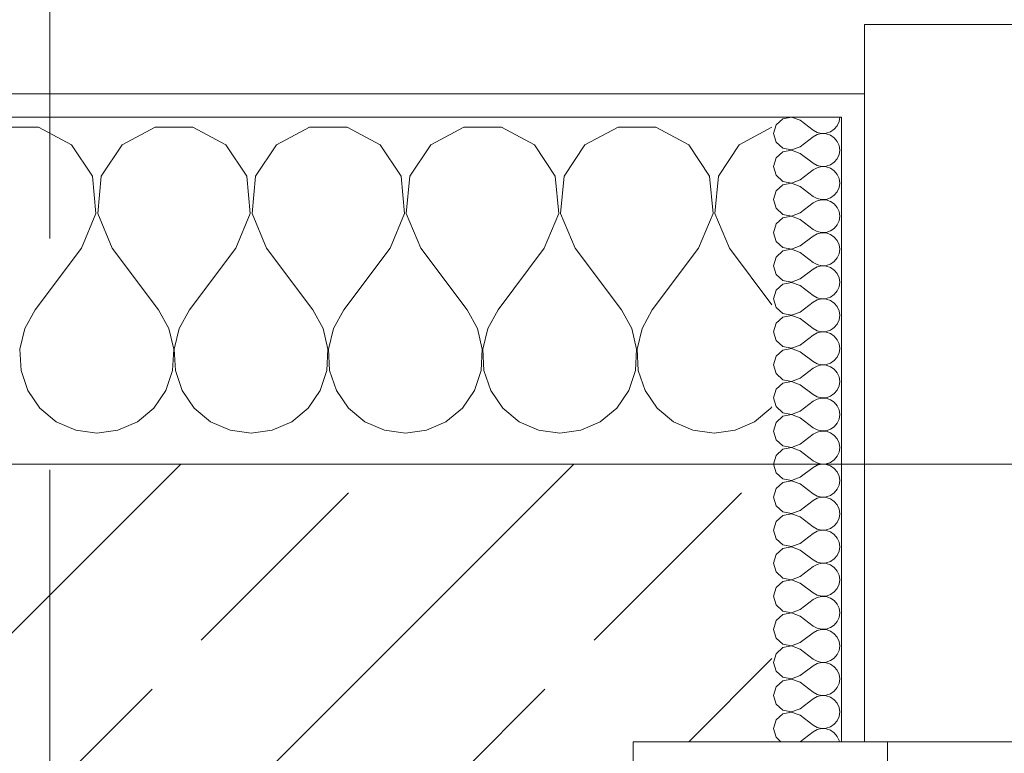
# Model space of a CAD drawing. Header units: metres. Extents: x -4 to 99, y -11 to 17.
# Tile 579 of 656: x 51.3 to 51.725, y 13.57 to 13.887. Entities that reach past the tile are written whole.
import ezdxf

# ---------------------------------------------------------------- set-up
doc = ezdxf.new("R2010")
doc.units = ezdxf.units.M
doc.header["$MEASUREMENT"] = 0
doc.linetypes.add('Schnittlinie', pattern=[0.3, 0.15, -0.075, 0, -0.075])
doc.linetypes.add('Strichlinie eng', pattern=[0.115, 0.075, -0.04])
for name, color, linetype in [('152 - Bemaßung_ Beschriftung.Ausbau', 7, 'Continuous'), ('203 - Marker.Schnitt - Ausbaudetail SA', 7, 'Continuous'), ('603 - Struktur.Bodenplatte_ Decke Roh', 7, 'Continuous'), ('604 - Struktur.Wand Aussen', 7, 'Continuous')]:
    doc.layers.add(name, color=color, linetype=linetype)
doc.styles.add('ERSTELLTER_STIL_2', font='txt')
doc.dimstyles.new('ERSTELLTER_STIL__2', dxfattribs={"dimtxt": 0.1, "dimasz": 0.0532, "dimexe": 0.18, "dimexo": 0.0625, "dimgap": 0, "dimtad": 1, "dimtih": 1, "dimtoh": 1, "dimzin": 0, "dimdsep": 46, "dimtxsty": 'ERSTELLTER_STIL_2', "dimblk": 'ARROWHEAD_2', "dimblk1": 'ARROWHEAD_2', "dimblk2": 'ARROWHEAD_2', "dimcen": 0.09, "dimse1": 1, "dimse2": 1, "dimclrd": 7, "dimclre": 7, "dimclrt": 7, "dimazin": 0, "dimtfac": 1, "dimtdec": 4, "dimtmove": 0, "dimatfit": 3, "dimfxl": 1, "dimtolj": 1, "dimtzin": 0, "dimarcsym": 0})
doc.dimstyles.new('ERSTELLTER_STIL__6', dxfattribs={"dimtxt": 0.18, "dimasz": 0.03648, "dimexe": 0.18, "dimexo": 0.0625, "dimgap": 0, "dimtad": 0, "dimtih": 1, "dimtoh": 1, "dimdec": 4, "dimzin": 0, "dimdsep": 46, "dimcen": 0.09, "dimadec": 0, "dimazin": 0, "dimtfac": 1, "dimtdec": 4, "dimtmove": 0, "dimatfit": 3, "dimldrblk": 'ARROWHEAD_11', "dimfxl": 1, "dimtolj": 1, "dimtzin": 0, "dimarcsym": 0})
pattern_1 = [(0, (0, 0), (0, 0.08660254), [0, -0.05]), (0, (0.025, 0.0433), (0, 0.08660254), [0, -0.05])]

# ---------------------------------------------------------------- blocks, each defined once
blk = doc.blocks.new('*X42')
at = {"layer": '604 - Struktur.Wand Aussen', "color": 7, "linetype": 'Continuous', "lineweight": 5}
for p, q in [((51.30812, 13.84066), (51.29188, 13.84066)), ((51.32243, 13.83299), (51.30812, 13.84066)), ((51.35855, 13.84066), (51.34424, 13.83299)), ((51.37479, 13.84066), (51.35855, 13.84066)), ((51.3891, 13.83299), (51.37479, 13.84066)), ((51.42521, 13.84066), (51.4109, 13.83299)), ((51.44145, 13.84066), (51.42521, 13.84066)), ((51.45576, 13.83299), (51.44145, 13.84066)), ((51.49188, 13.84066), (51.47757, 13.83299)), ((51.50812, 13.84066), (51.49188, 13.84066)), ((51.52243, 13.83299), (51.50812, 13.84066)), ((51.55855, 13.84066), (51.54424, 13.83299)), ((51.57479, 13.84066), (51.55855, 13.84066)), ((51.5891, 13.83299), (51.57479, 13.84066)), ((51.625, 13.84055), (51.6109, 13.83299)), ((51.33142, 13.81947), (51.32243, 13.83299)), ((51.34424, 13.83299), (51.33525, 13.81947)), ((51.39808, 13.81947), (51.3891, 13.83299)), ((51.4109, 13.83299), (51.40192, 13.81947)), ((51.46475, 13.81947), (51.45576, 13.83299)), ((51.47757, 13.83299), (51.46858, 13.81947)), ((51.53142, 13.81947), (51.52243, 13.83299)), ((51.54424, 13.83299), (51.53525, 13.81947)), ((51.59808, 13.81947), (51.5891, 13.83299)), ((51.6109, 13.83299), (51.60192, 13.81947)), ((51.33295, 13.8033), (51.33142, 13.81947)), ((51.33525, 13.81947), (51.33371, 13.8033)), ((51.39962, 13.8033), (51.39808, 13.81947)), ((51.40192, 13.81947), (51.40038, 13.8033)), ((51.46629, 13.8033), (51.46475, 13.81947)), ((51.46858, 13.81947), (51.46705, 13.8033)), ((51.53295, 13.8033), (51.53142, 13.81947)), ((51.53525, 13.81947), (51.53371, 13.8033)), ((51.59962, 13.8033), (51.59808, 13.81947)), ((51.60192, 13.81947), (51.60038, 13.8033)), ((51.32667, 13.78833), (51.33295, 13.8033)), ((51.33371, 13.8033), (51.34, 13.78833)), ((51.39333, 13.78833), (51.39962, 13.8033)), ((51.40038, 13.8033), (51.40667, 13.78833)), ((51.46, 13.78833), (51.46629, 13.8033)), ((51.46705, 13.8033), (51.47333, 13.78833)), ((51.52667, 13.78833), (51.53295, 13.8033)), ((51.53371, 13.8033), (51.54, 13.78833)), ((51.59333, 13.78833), (51.59962, 13.8033)), ((51.60038, 13.8033), (51.60667, 13.78833)), ((51.32667, 13.78833), (51.30667, 13.76167)), ((51.34, 13.78833), (51.36, 13.76167)), ((51.39333, 13.78833), (51.37333, 13.76167)), ((51.40667, 13.78833), (51.42667, 13.76167)), ((51.46, 13.78833), (51.44, 13.76167)), ((51.47333, 13.78833), (51.49333, 13.76167)), ((51.52667, 13.78833), (51.50667, 13.76167)), ((51.54, 13.78833), (51.56, 13.76167)), ((51.59333, 13.78833), (51.57333, 13.76167)), ((51.60667, 13.78833), (51.625, 13.76389)), ((51.30667, 13.76167), (51.30222, 13.75362)), ((51.36445, 13.75362), (51.36, 13.76167)), ((51.37333, 13.76167), (51.36888, 13.75362)), ((51.43112, 13.75362), (51.42667, 13.76167)), ((51.44, 13.76167), (51.43555, 13.75362)), ((51.49778, 13.75362), (51.49333, 13.76167)), ((51.50667, 13.76167), (51.50222, 13.75362)), ((51.56445, 13.75362), (51.56, 13.76167)), ((51.57333, 13.76167), (51.56888, 13.75362)), ((51.30222, 13.75362), (51.30013, 13.74466)), ((51.36653, 13.74466), (51.36445, 13.75362)), ((51.36888, 13.75362), (51.3668, 13.74466)), ((51.4332, 13.74466), (51.43112, 13.75362)), ((51.43555, 13.75362), (51.43347, 13.74466)), ((51.49987, 13.74466), (51.49778, 13.75362)), ((51.50222, 13.75362), (51.50013, 13.74466)), ((51.56653, 13.74466), (51.56445, 13.75362)), ((51.56888, 13.75362), (51.5668, 13.74466)), ((51.30013, 13.74466), (51.30058, 13.73547)), ((51.36609, 13.73547), (51.36653, 13.74466)), ((51.3668, 13.74466), (51.36725, 13.73547)), ((51.43275, 13.73547), (51.4332, 13.74466)), ((51.43347, 13.74466), (51.43391, 13.73547)), ((51.49942, 13.73547), (51.49987, 13.74466)), ((51.50013, 13.74466), (51.50058, 13.73547)), ((51.56609, 13.73547), (51.56653, 13.74466)), ((51.5668, 13.74466), (51.56725, 13.73547)), ((51.30058, 13.73547), (51.30352, 13.72676)), ((51.36315, 13.72676), (51.36609, 13.73547)), ((51.36725, 13.73547), (51.37019, 13.72676)), ((51.42981, 13.72676), (51.43275, 13.73547)), ((51.43391, 13.73547), (51.43685, 13.72676)), ((51.49648, 13.72676), (51.49942, 13.73547)), ((51.50058, 13.73547), (51.50352, 13.72676)), ((51.56315, 13.72676), (51.56609, 13.73547)), ((51.56725, 13.73547), (51.57019, 13.72676)), ((51.30352, 13.72676), (51.30873, 13.71918)), ((51.35794, 13.71918), (51.36315, 13.72676)), ((51.37019, 13.72676), (51.37539, 13.71918)), ((51.42461, 13.71918), (51.42981, 13.72676)), ((51.43685, 13.72676), (51.44206, 13.71918)), ((51.49127, 13.71918), (51.49648, 13.72676)), ((51.50352, 13.72676), (51.50873, 13.71918)), ((51.55794, 13.71918), (51.56315, 13.72676)), ((51.57019, 13.72676), (51.57539, 13.71918)), ((51.62461, 13.71918), (51.625, 13.71975)), ((51.30873, 13.71918), (51.31581, 13.71331)), ((51.35086, 13.71331), (51.35794, 13.71918)), ((51.37539, 13.71918), (51.38248, 13.71331)), ((51.41752, 13.71331), (51.42461, 13.71918)), ((51.44206, 13.71918), (51.44914, 13.71331)), ((51.48419, 13.71331), (51.49127, 13.71918)), ((51.50873, 13.71918), (51.51581, 13.71331)), ((51.55086, 13.71331), (51.55794, 13.71918)), ((51.57539, 13.71918), (51.58248, 13.71331)), ((51.61752, 13.71331), (51.62461, 13.71918)), ((51.31581, 13.71331), (51.32422, 13.7096)), ((51.34244, 13.7096), (51.35086, 13.71331)), ((51.38248, 13.71331), (51.39089, 13.7096)), ((51.40911, 13.7096), (51.41752, 13.71331)), ((51.44914, 13.71331), (51.45756, 13.7096)), ((51.47578, 13.7096), (51.48419, 13.71331)), ((51.51581, 13.71331), (51.52422, 13.7096)), ((51.54244, 13.7096), (51.55086, 13.71331)), ((51.58248, 13.71331), (51.59089, 13.7096)), ((51.60911, 13.7096), (51.61752, 13.71331)), ((51.32422, 13.7096), (51.33333, 13.70833)), ((51.33333, 13.70833), (51.34244, 13.7096)), ((51.39089, 13.7096), (51.4, 13.70833)), ((51.4, 13.70833), (51.40911, 13.7096)), ((51.45756, 13.7096), (51.46667, 13.70833)), ((51.46667, 13.70833), (51.47578, 13.7096)), ((51.52422, 13.7096), (51.53333, 13.70833)), ((51.53333, 13.70833), (51.54244, 13.7096)), ((51.59089, 13.7096), (51.6, 13.70833)), ((51.6, 13.70833), (51.60911, 13.7096))]:
    blk.add_line(p, q, dxfattribs=at)
blk = doc.blocks.new('*X72')
at = {"layer": '604 - Struktur.Wand Aussen', "color": 7, "linetype": 'Continuous', "lineweight": 5}
for p, q in [((51.62966, 13.84425), (51.62678, 13.84161)), ((51.6335, 13.84497), (51.62966, 13.84425)), ((51.63714, 13.84357), (51.6335, 13.84497)), ((51.63714, 13.84357), (51.64286, 13.83929)), ((51.65322, 13.84124), (51.65401, 13.84305)), ((51.65401, 13.84305), (51.65429, 13.845)), ((51.62678, 13.84161), (51.62571, 13.83786)), ((51.64286, 13.83929), (51.64458, 13.83833)), ((51.65034, 13.83861), (51.65196, 13.83973)), ((51.65196, 13.83973), (51.65322, 13.84124)), ((51.62571, 13.83786), (51.62678, 13.8341)), ((51.63714, 13.83214), (51.64286, 13.83643)), ((51.64458, 13.83738), (51.64286, 13.83643)), ((51.64458, 13.83833), (51.6465, 13.83789)), ((51.6465, 13.83783), (51.64458, 13.83738)), ((51.6465, 13.83789), (51.64847, 13.83798)), ((51.64847, 13.83773), (51.6465, 13.83783)), ((51.64847, 13.83798), (51.65034, 13.83861)), ((51.65034, 13.8371), (51.64847, 13.83773)), ((51.65196, 13.83599), (51.65034, 13.8371)), ((51.65322, 13.83447), (51.65196, 13.83599)), ((51.65401, 13.83267), (51.65322, 13.83447)), ((51.62678, 13.8341), (51.62966, 13.83147)), ((51.62966, 13.83147), (51.6335, 13.83074)), ((51.6335, 13.83069), (51.62966, 13.82996)), ((51.6335, 13.83074), (51.63714, 13.83214)), ((51.63714, 13.82929), (51.6335, 13.83069)), ((51.65429, 13.83071), (51.65401, 13.83267)), ((51.65401, 13.82876), (51.65429, 13.83071)), ((51.62678, 13.82733), (51.62571, 13.82357)), ((51.62966, 13.82996), (51.62678, 13.82733)), ((51.63714, 13.82929), (51.64286, 13.825)), ((51.65196, 13.82544), (51.65322, 13.82696)), ((51.65322, 13.82696), (51.65401, 13.82876)), ((51.62571, 13.82357), (51.62678, 13.81982)), ((51.63714, 13.81786), (51.64286, 13.82214)), ((51.64286, 13.825), (51.64458, 13.82405)), ((51.64458, 13.8231), (51.64286, 13.82214)), ((51.64458, 13.82405), (51.6465, 13.8236)), ((51.6465, 13.82354), (51.64458, 13.8231)), ((51.6465, 13.8236), (51.64847, 13.8237)), ((51.64847, 13.82345), (51.6465, 13.82354)), ((51.64847, 13.8237), (51.65034, 13.82433)), ((51.65034, 13.82282), (51.64847, 13.82345)), ((51.65034, 13.82433), (51.65196, 13.82544)), ((51.65196, 13.8217), (51.65034, 13.82282)), ((51.65322, 13.82018), (51.65196, 13.8217)), ((51.62678, 13.81982), (51.62966, 13.81718)), ((51.6335, 13.81646), (51.63714, 13.81786)), ((51.65401, 13.81838), (51.65322, 13.82018)), ((51.65429, 13.81643), (51.65401, 13.81838)), ((51.62966, 13.81567), (51.62678, 13.81304)), ((51.62966, 13.81718), (51.6335, 13.81646)), ((51.6335, 13.8164), (51.62966, 13.81567)), ((51.63714, 13.815), (51.6335, 13.8164)), ((51.63714, 13.815), (51.64286, 13.81071)), ((51.65322, 13.81267), (51.65401, 13.81448)), ((51.65401, 13.81448), (51.65429, 13.81643)), ((51.62678, 13.81304), (51.62571, 13.80929)), ((51.62571, 13.80929), (51.62678, 13.80553)), ((51.64286, 13.81071), (51.64458, 13.80976)), ((51.64458, 13.80976), (51.6465, 13.80931)), ((51.6465, 13.80926), (51.64458, 13.80881)), ((51.6465, 13.80931), (51.64847, 13.80941)), ((51.64847, 13.80916), (51.6465, 13.80926)), ((51.64847, 13.80941), (51.65034, 13.81004)), ((51.65034, 13.80853), (51.64847, 13.80916)), ((51.65034, 13.81004), (51.65196, 13.81116)), ((51.65196, 13.81116), (51.65322, 13.81267)), ((51.62678, 13.80553), (51.62966, 13.8029)), ((51.63714, 13.80357), (51.64286, 13.80786)), ((51.64458, 13.80881), (51.64286, 13.80786)), ((51.65196, 13.80742), (51.65034, 13.80853)), ((51.65322, 13.8059), (51.65196, 13.80742)), ((51.65401, 13.80409), (51.65322, 13.8059)), ((51.62966, 13.80139), (51.62678, 13.79876)), ((51.62966, 13.8029), (51.6335, 13.80217)), ((51.6335, 13.80211), (51.62966, 13.80139)), ((51.6335, 13.80217), (51.63714, 13.80357)), ((51.63714, 13.80071), (51.6335, 13.80211)), ((51.63714, 13.80071), (51.64286, 13.79643)), ((51.65429, 13.80214), (51.65401, 13.80409)), ((51.65401, 13.80019), (51.65429, 13.80214)), ((51.62678, 13.79876), (51.62571, 13.795)), ((51.64286, 13.79643), (51.64458, 13.79547)), ((51.65034, 13.79575), (51.65196, 13.79687)), ((51.65196, 13.79687), (51.65322, 13.79839)), ((51.65322, 13.79839), (51.65401, 13.80019)), ((51.62571, 13.795), (51.62678, 13.79124)), ((51.63714, 13.78929), (51.64286, 13.79357)), ((51.64458, 13.79453), (51.64286, 13.79357)), ((51.64458, 13.79547), (51.6465, 13.79503)), ((51.6465, 13.79497), (51.64458, 13.79453)), ((51.6465, 13.79503), (51.64847, 13.79512)), ((51.64847, 13.79488), (51.6465, 13.79497)), ((51.64847, 13.79512), (51.65034, 13.79575)), ((51.65034, 13.79425), (51.64847, 13.79488)), ((51.65196, 13.79313), (51.65034, 13.79425)), ((51.65322, 13.79161), (51.65196, 13.79313)), ((51.62678, 13.79124), (51.62966, 13.78861)), ((51.62966, 13.78861), (51.6335, 13.78789)), ((51.6335, 13.78783), (51.62966, 13.7871)), ((51.6335, 13.78789), (51.63714, 13.78929)), ((51.63714, 13.78643), (51.6335, 13.78783)), ((51.65401, 13.78981), (51.65322, 13.79161)), ((51.65429, 13.78786), (51.65401, 13.78981)), ((51.65401, 13.78591), (51.65429, 13.78786)), ((51.62678, 13.78447), (51.62571, 13.78071)), ((51.62966, 13.7871), (51.62678, 13.78447)), ((51.63714, 13.78643), (51.64286, 13.78214)), ((51.65196, 13.78258), (51.65322, 13.7841)), ((51.65322, 13.7841), (51.65401, 13.78591)), ((51.62571, 13.78071), (51.62678, 13.77696)), ((51.63714, 13.775), (51.64286, 13.77929)), ((51.64286, 13.78214), (51.64458, 13.78119)), ((51.64458, 13.78024), (51.64286, 13.77929)), ((51.64458, 13.78119), (51.6465, 13.78074)), ((51.6465, 13.78069), (51.64458, 13.78024)), ((51.6465, 13.78074), (51.64847, 13.78084)), ((51.64847, 13.78059), (51.6465, 13.78069)), ((51.64847, 13.78084), (51.65034, 13.78147)), ((51.65034, 13.77996), (51.64847, 13.78059)), ((51.65034, 13.78147), (51.65196, 13.78258)), ((51.65196, 13.77884), (51.65034, 13.77996)), ((51.62678, 13.77696), (51.62966, 13.77433)), ((51.6335, 13.7736), (51.63714, 13.775)), ((51.65322, 13.77733), (51.65196, 13.77884)), ((51.65401, 13.77552), (51.65322, 13.77733)), ((51.65429, 13.77357), (51.65401, 13.77552)), ((51.62966, 13.77282), (51.62678, 13.77018)), ((51.62966, 13.77433), (51.6335, 13.7736)), ((51.6335, 13.77354), (51.62966, 13.77282)), ((51.63714, 13.77214), (51.6335, 13.77354)), ((51.63714, 13.77214), (51.64286, 13.76786)), ((51.65322, 13.76982), (51.65401, 13.77162)), ((51.65401, 13.77162), (51.65429, 13.77357)), ((51.62678, 13.77018), (51.62571, 13.76643)), ((51.62571, 13.76643), (51.62678, 13.76267)), ((51.64286, 13.76786), (51.64458, 13.7669)), ((51.64458, 13.7669), (51.6465, 13.76646)), ((51.6465, 13.7664), (51.64458, 13.76595)), ((51.6465, 13.76646), (51.64847, 13.76655)), ((51.64847, 13.7663), (51.6465, 13.7664)), ((51.64847, 13.76655), (51.65034, 13.76718)), ((51.65034, 13.76718), (51.65196, 13.7683)), ((51.65196, 13.7683), (51.65322, 13.76982)), ((51.62678, 13.76267), (51.62966, 13.76004)), ((51.63714, 13.76071), (51.64286, 13.765)), ((51.64458, 13.76595), (51.64286, 13.765)), ((51.65034, 13.76567), (51.64847, 13.7663)), ((51.65196, 13.76456), (51.65034, 13.76567)), ((51.65322, 13.76304), (51.65196, 13.76456)), ((51.65401, 13.76124), (51.65322, 13.76304)), ((51.62966, 13.75853), (51.62678, 13.7559)), ((51.62966, 13.76004), (51.6335, 13.75931)), ((51.6335, 13.75926), (51.62966, 13.75853)), ((51.6335, 13.75931), (51.63714, 13.76071)), ((51.63714, 13.75786), (51.6335, 13.75926)), ((51.65429, 13.75929), (51.65401, 13.76124)), ((51.65401, 13.75733), (51.65429, 13.75929)), ((51.62678, 13.7559), (51.62571, 13.75214)), ((51.63714, 13.75786), (51.64286, 13.75357)), ((51.65034, 13.7529), (51.65196, 13.75401)), ((51.65196, 13.75401), (51.65322, 13.75553)), ((51.65322, 13.75553), (51.65401, 13.75733)), ((51.62571, 13.75214), (51.62678, 13.74839)), ((51.63714, 13.74643), (51.64286, 13.75071)), ((51.64286, 13.75357), (51.64458, 13.75262)), ((51.64458, 13.75167), (51.64286, 13.75071)), ((51.64458, 13.75262), (51.6465, 13.75217)), ((51.6465, 13.75211), (51.64458, 13.75167)), ((51.6465, 13.75217), (51.64847, 13.75227)), ((51.64847, 13.75202), (51.6465, 13.75211)), ((51.64847, 13.75227), (51.65034, 13.7529)), ((51.65034, 13.75139), (51.64847, 13.75202)), ((51.65196, 13.75027), (51.65034, 13.75139)), ((51.65322, 13.74876), (51.65196, 13.75027)), ((51.62678, 13.74839), (51.62966, 13.74575)), ((51.62966, 13.74575), (51.6335, 13.74503)), ((51.6335, 13.74503), (51.63714, 13.74643)), ((51.65401, 13.74695), (51.65322, 13.74876)), ((51.65429, 13.745), (51.65401, 13.74695)), ((51.62678, 13.74161), (51.62571, 13.73786)), ((51.62966, 13.74425), (51.62678, 13.74161)), ((51.6335, 13.74497), (51.62966, 13.74425)), ((51.63714, 13.74357), (51.6335, 13.74497)), ((51.63714, 13.74357), (51.64286, 13.73929)), ((51.65196, 13.73973), (51.65322, 13.74124)), ((51.65322, 13.74124), (51.65401, 13.74305)), ((51.65401, 13.74305), (51.65429, 13.745)), ((51.62571, 13.73786), (51.62678, 13.7341)), ((51.64286, 13.73929), (51.64458, 13.73833)), ((51.64458, 13.73738), (51.64286, 13.73643)), ((51.64458, 13.73833), (51.6465, 13.73789)), ((51.6465, 13.73783), (51.64458, 13.73738)), ((51.6465, 13.73789), (51.64847, 13.73798)), ((51.64847, 13.73773), (51.6465, 13.73783)), ((51.64847, 13.73798), (51.65034, 13.73861)), ((51.65034, 13.7371), (51.64847, 13.73773)), ((51.65034, 13.73861), (51.65196, 13.73973)), ((51.65196, 13.73599), (51.65034, 13.7371)), ((51.62678, 13.7341), (51.62966, 13.73147)), ((51.63714, 13.73214), (51.64286, 13.73643)), ((51.65322, 13.73447), (51.65196, 13.73599)), ((51.65401, 13.73267), (51.65322, 13.73447)), ((51.65429, 13.73071), (51.65401, 13.73267)), ((51.62966, 13.72996), (51.62678, 13.72733)), ((51.62966, 13.73147), (51.6335, 13.73074)), ((51.6335, 13.73069), (51.62966, 13.72996)), ((51.6335, 13.73074), (51.63714, 13.73214)), ((51.63714, 13.72929), (51.6335, 13.73069)), ((51.63714, 13.72929), (51.64286, 13.725)), ((51.65322, 13.72696), (51.65401, 13.72876)), ((51.65401, 13.72876), (51.65429, 13.73071)), ((51.62678, 13.72733), (51.62571, 13.72357)), ((51.64286, 13.725), (51.64458, 13.72405)), ((51.64458, 13.72405), (51.6465, 13.7236)), ((51.64847, 13.7237), (51.65034, 13.72433)), ((51.65034, 13.72433), (51.65196, 13.72544)), ((51.65196, 13.72544), (51.65322, 13.72696)), ((51.62571, 13.72357), (51.62678, 13.71982)), ((51.62678, 13.71982), (51.62966, 13.71718)), ((51.63714, 13.71786), (51.64286, 13.72214)), ((51.64458, 13.7231), (51.64286, 13.72214)), ((51.6465, 13.72354), (51.64458, 13.7231)), ((51.6465, 13.7236), (51.64847, 13.7237)), ((51.64847, 13.72345), (51.6465, 13.72354)), ((51.65034, 13.72282), (51.64847, 13.72345)), ((51.65196, 13.7217), (51.65034, 13.72282)), ((51.65322, 13.72018), (51.65196, 13.7217)), ((51.65401, 13.71838), (51.65322, 13.72018)), ((51.62966, 13.71567), (51.62678, 13.71304)), ((51.62966, 13.71718), (51.6335, 13.71646)), ((51.6335, 13.7164), (51.62966, 13.71567)), ((51.6335, 13.71646), (51.63714, 13.71786)), ((51.63714, 13.715), (51.6335, 13.7164)), ((51.65429, 13.71643), (51.65401, 13.71838)), ((51.65401, 13.71448), (51.65429, 13.71643)), ((51.62678, 13.71304), (51.62571, 13.70929)), ((51.63714, 13.715), (51.64286, 13.71071)), ((51.65034, 13.71004), (51.65196, 13.71116)), ((51.65196, 13.71116), (51.65322, 13.71267)), ((51.65322, 13.71267), (51.65401, 13.71448)), ((51.62571, 13.70929), (51.62678, 13.70553)), ((51.63714, 13.70357), (51.64286, 13.70786)), ((51.64286, 13.71071), (51.64458, 13.70976)), ((51.64458, 13.70881), (51.64286, 13.70786)), ((51.64458, 13.70976), (51.6465, 13.70931)), ((51.6465, 13.70926), (51.64458, 13.70881)), ((51.6465, 13.70931), (51.64847, 13.70941)), ((51.64847, 13.70916), (51.6465, 13.70926)), ((51.64847, 13.70941), (51.65034, 13.71004)), ((51.65034, 13.70853), (51.64847, 13.70916)), ((51.65196, 13.70742), (51.65034, 13.70853)), ((51.65322, 13.7059), (51.65196, 13.70742)), ((51.62678, 13.70553), (51.62966, 13.7029)), ((51.62966, 13.7029), (51.6335, 13.70217)), ((51.6335, 13.70217), (51.63714, 13.70357)), ((51.65401, 13.70409), (51.65322, 13.7059)), ((51.65429, 13.70214), (51.65401, 13.70409)), ((51.62678, 13.69876), (51.62571, 13.695)), ((51.62966, 13.70139), (51.62678, 13.69876)), ((51.6335, 13.70211), (51.62966, 13.70139)), ((51.63714, 13.70071), (51.6335, 13.70211)), ((51.63714, 13.70071), (51.64286, 13.69643)), ((51.65196, 13.69687), (51.65322, 13.69839)), ((51.65322, 13.69839), (51.65401, 13.70019)), ((51.65401, 13.70019), (51.65429, 13.70214)), ((51.62571, 13.695), (51.62678, 13.69124)), ((51.64286, 13.69643), (51.64458, 13.69547)), ((51.64458, 13.69453), (51.64286, 13.69357)), ((51.64458, 13.69547), (51.6465, 13.69503)), ((51.6465, 13.69497), (51.64458, 13.69453)), ((51.6465, 13.69503), (51.64847, 13.69512)), ((51.64847, 13.69488), (51.6465, 13.69497)), ((51.64847, 13.69512), (51.65034, 13.69575)), ((51.65034, 13.69425), (51.64847, 13.69488)), ((51.65034, 13.69575), (51.65196, 13.69687)), ((51.65196, 13.69313), (51.65034, 13.69425)), ((51.62678, 13.69124), (51.62966, 13.68861)), ((51.63714, 13.68929), (51.64286, 13.69357)), ((51.65322, 13.69161), (51.65196, 13.69313)), ((51.65401, 13.68981), (51.65322, 13.69161)), ((51.65429, 13.68786), (51.65401, 13.68981)), ((51.62966, 13.6871), (51.62678, 13.68447)), ((51.62966, 13.68861), (51.6335, 13.68789)), ((51.6335, 13.68783), (51.62966, 13.6871)), ((51.6335, 13.68789), (51.63714, 13.68929)), ((51.63714, 13.68643), (51.6335, 13.68783)), ((51.63714, 13.68643), (51.64286, 13.68214)), ((51.65322, 13.6841), (51.65401, 13.68591)), ((51.65401, 13.68591), (51.65429, 13.68786)), ((51.62678, 13.68447), (51.62571, 13.68071)), ((51.64286, 13.68214), (51.64458, 13.68119)), ((51.64847, 13.68084), (51.65034, 13.68147)), ((51.65034, 13.68147), (51.65196, 13.68258)), ((51.65196, 13.68258), (51.65322, 13.6841)), ((51.62571, 13.68071), (51.62678, 13.67696)), ((51.63714, 13.675), (51.64286, 13.67929)), ((51.64458, 13.68024), (51.64286, 13.67929)), ((51.64458, 13.68119), (51.6465, 13.68074)), ((51.6465, 13.68069), (51.64458, 13.68024)), ((51.6465, 13.68074), (51.64847, 13.68084)), ((51.64847, 13.68059), (51.6465, 13.68069)), ((51.65034, 13.67996), (51.64847, 13.68059)), ((51.65196, 13.67884), (51.65034, 13.67996)), ((51.65322, 13.67733), (51.65196, 13.67884)), ((51.65401, 13.67552), (51.65322, 13.67733)), ((51.62678, 13.67696), (51.62966, 13.67433)), ((51.62966, 13.67282), (51.62678, 13.67018)), ((51.62966, 13.67433), (51.6335, 13.6736)), ((51.6335, 13.67354), (51.62966, 13.67282)), ((51.6335, 13.6736), (51.63714, 13.675)), ((51.63714, 13.67214), (51.6335, 13.67354)), ((51.65429, 13.67357), (51.65401, 13.67552)), ((51.65401, 13.67162), (51.65429, 13.67357)), ((51.62678, 13.67018), (51.62571, 13.66643)), ((51.63714, 13.67214), (51.64286, 13.66786)), ((51.65196, 13.6683), (51.65322, 13.66982)), ((51.65322, 13.66982), (51.65401, 13.67162)), ((51.62571, 13.66643), (51.62678, 13.66267)), ((51.63714, 13.66071), (51.64286, 13.665)), ((51.64286, 13.66786), (51.64458, 13.6669)), ((51.64458, 13.66595), (51.64286, 13.665)), ((51.64458, 13.6669), (51.6465, 13.66646)), ((51.6465, 13.6664), (51.64458, 13.66595)), ((51.6465, 13.66646), (51.64847, 13.66655)), ((51.64847, 13.6663), (51.6465, 13.6664)), ((51.64847, 13.66655), (51.65034, 13.66718)), ((51.65034, 13.66567), (51.64847, 13.6663)), ((51.65034, 13.66718), (51.65196, 13.6683)), ((51.65196, 13.66456), (51.65034, 13.66567)), ((51.65322, 13.66304), (51.65196, 13.66456)), ((51.62678, 13.66267), (51.62966, 13.66004)), ((51.62966, 13.66004), (51.6335, 13.65931)), ((51.6335, 13.65931), (51.63714, 13.66071)), ((51.65401, 13.66124), (51.65322, 13.66304)), ((51.65429, 13.65929), (51.65401, 13.66124)), ((51.62678, 13.6559), (51.62571, 13.65214)), ((51.62966, 13.65853), (51.62678, 13.6559)), ((51.6335, 13.65926), (51.62966, 13.65853)), ((51.63714, 13.65786), (51.6335, 13.65926)), ((51.63714, 13.65786), (51.64286, 13.65357)), ((51.65322, 13.65553), (51.65401, 13.65733)), ((51.65401, 13.65733), (51.65429, 13.65929)), ((51.62571, 13.65214), (51.62678, 13.64839)), ((51.64286, 13.65357), (51.64458, 13.65262)), ((51.64458, 13.65167), (51.64286, 13.65071)), ((51.64458, 13.65262), (51.6465, 13.65217)), ((51.6465, 13.65211), (51.64458, 13.65167)), ((51.6465, 13.65217), (51.64847, 13.65227)), ((51.64847, 13.65202), (51.6465, 13.65211)), ((51.64847, 13.65227), (51.65034, 13.6529)), ((51.65034, 13.65139), (51.64847, 13.65202)), ((51.65034, 13.6529), (51.65196, 13.65401)), ((51.65196, 13.65401), (51.65322, 13.65553)), ((51.62678, 13.64839), (51.62966, 13.64575)), ((51.63714, 13.64643), (51.64286, 13.65071)), ((51.65196, 13.65027), (51.65034, 13.65139)), ((51.65322, 13.64876), (51.65196, 13.65027)), ((51.65401, 13.64695), (51.65322, 13.64876)), ((51.62966, 13.64425), (51.62678, 13.64161)), ((51.62966, 13.64575), (51.6335, 13.64503)), ((51.6335, 13.64497), (51.62966, 13.64425)), ((51.6335, 13.64503), (51.63714, 13.64643)), ((51.63714, 13.64357), (51.6335, 13.64497)), ((51.63714, 13.64357), (51.64286, 13.63929)), ((51.65322, 13.64124), (51.65401, 13.64305)), ((51.65429, 13.645), (51.65401, 13.64695)), ((51.65401, 13.64305), (51.65429, 13.645)), ((51.62678, 13.64161), (51.62571, 13.63786)), ((51.64286, 13.63929), (51.64458, 13.63833)), ((51.65034, 13.63861), (51.65196, 13.63973)), ((51.65196, 13.63973), (51.65322, 13.64124)), ((51.62571, 13.63786), (51.62678, 13.6341)), ((51.63714, 13.63214), (51.64286, 13.63643)), ((51.64458, 13.63738), (51.64286, 13.63643)), ((51.64458, 13.63833), (51.6465, 13.63789)), ((51.6465, 13.63783), (51.64458, 13.63738)), ((51.6465, 13.63789), (51.64847, 13.63798)), ((51.64847, 13.63773), (51.6465, 13.63783)), ((51.64847, 13.63798), (51.65034, 13.63861)), ((51.65034, 13.6371), (51.64847, 13.63773)), ((51.65196, 13.63599), (51.65034, 13.6371)), ((51.65322, 13.63447), (51.65196, 13.63599)), ((51.62678, 13.6341), (51.62966, 13.63147)), ((51.62966, 13.63147), (51.6335, 13.63074)), ((51.6335, 13.63069), (51.62966, 13.62996)), ((51.6335, 13.63074), (51.63714, 13.63214)), ((51.63714, 13.62929), (51.6335, 13.63069)), ((51.65401, 13.63267), (51.65322, 13.63447)), ((51.65429, 13.63071), (51.65401, 13.63267)), ((51.65401, 13.62876), (51.65429, 13.63071)), ((51.62678, 13.62733), (51.62571, 13.62357)), ((51.62966, 13.62996), (51.62678, 13.62733)), ((51.63714, 13.62929), (51.64286, 13.625)), ((51.65196, 13.62544), (51.65322, 13.62696)), ((51.65322, 13.62696), (51.65401, 13.62876)), ((51.62571, 13.62357), (51.62678, 13.61982)), ((51.63714, 13.61786), (51.64286, 13.62214)), ((51.64286, 13.625), (51.64458, 13.62405)), ((51.64458, 13.6231), (51.64286, 13.62214)), ((51.64458, 13.62405), (51.6465, 13.6236)), ((51.6465, 13.62354), (51.64458, 13.6231)), ((51.6465, 13.6236), (51.64847, 13.6237)), ((51.64847, 13.62345), (51.6465, 13.62354)), ((51.64847, 13.6237), (51.65034, 13.62433)), ((51.65034, 13.62282), (51.64847, 13.62345)), ((51.65034, 13.62433), (51.65196, 13.62544)), ((51.65196, 13.6217), (51.65034, 13.62282)), ((51.62678, 13.61982), (51.62966, 13.61718)), ((51.6335, 13.61646), (51.63714, 13.61786)), ((51.65322, 13.62018), (51.65196, 13.6217)), ((51.65401, 13.61838), (51.65322, 13.62018)), ((51.65429, 13.61643), (51.65401, 13.61838)), ((51.62966, 13.61567), (51.62678, 13.61304)), ((51.62966, 13.61718), (51.6335, 13.61646)), ((51.6335, 13.6164), (51.62966, 13.61567)), ((51.63714, 13.615), (51.6335, 13.6164)), ((51.63714, 13.615), (51.64286, 13.61071)), ((51.65322, 13.61267), (51.65401, 13.61448)), ((51.65401, 13.61448), (51.65429, 13.61643)), ((51.62678, 13.61304), (51.62571, 13.60929)), ((51.62571, 13.60929), (51.62678, 13.60553)), ((51.64286, 13.61071), (51.64458, 13.60976)), ((51.64458, 13.60976), (51.6465, 13.60931)), ((51.6465, 13.60926), (51.64458, 13.60881)), ((51.6465, 13.60931), (51.64847, 13.60941)), ((51.64847, 13.60916), (51.6465, 13.60926)), ((51.64847, 13.60941), (51.65034, 13.61004)), ((51.65034, 13.60853), (51.64847, 13.60916)), ((51.65034, 13.61004), (51.65196, 13.61116)), ((51.65196, 13.61116), (51.65322, 13.61267)), ((51.62678, 13.60553), (51.62966, 13.6029)), ((51.63714, 13.60357), (51.64286, 13.60786)), ((51.64458, 13.60881), (51.64286, 13.60786)), ((51.65196, 13.60742), (51.65034, 13.60853)), ((51.65322, 13.6059), (51.65196, 13.60742)), ((51.65401, 13.60409), (51.65322, 13.6059)), ((51.62966, 13.60139), (51.62678, 13.59876)), ((51.62966, 13.6029), (51.6335, 13.60217)), ((51.6335, 13.60211), (51.62966, 13.60139)), ((51.6335, 13.60217), (51.63714, 13.60357)), ((51.63714, 13.60071), (51.6335, 13.60211)), ((51.63714, 13.60071), (51.64286, 13.59643)), ((51.65429, 13.60214), (51.65401, 13.60409)), ((51.65401, 13.60019), (51.65429, 13.60214)), ((51.62678, 13.59876), (51.62571, 13.595)), ((51.64286, 13.59643), (51.64458, 13.59547)), ((51.65034, 13.59575), (51.65196, 13.59687)), ((51.65196, 13.59687), (51.65322, 13.59839)), ((51.65322, 13.59839), (51.65401, 13.60019)), ((51.62571, 13.595), (51.62678, 13.59124)), ((51.63714, 13.58929), (51.64286, 13.59357)), ((51.64458, 13.59453), (51.64286, 13.59357)), ((51.64458, 13.59547), (51.6465, 13.59503)), ((51.6465, 13.59497), (51.64458, 13.59453)), ((51.6465, 13.59503), (51.64847, 13.59512)), ((51.64847, 13.59488), (51.6465, 13.59497)), ((51.64847, 13.59512), (51.65034, 13.59575)), ((51.65034, 13.59425), (51.64847, 13.59488)), ((51.65196, 13.59313), (51.65034, 13.59425)), ((51.65322, 13.59161), (51.65196, 13.59313)), ((51.62678, 13.59124), (51.62966, 13.58861)), ((51.62966, 13.58861), (51.6335, 13.58789)), ((51.6335, 13.58783), (51.62966, 13.5871)), ((51.6335, 13.58789), (51.63714, 13.58929)), ((51.63714, 13.58643), (51.6335, 13.58783)), ((51.65401, 13.58981), (51.65322, 13.59161)), ((51.65429, 13.58786), (51.65401, 13.58981)), ((51.65401, 13.58591), (51.65429, 13.58786)), ((51.62678, 13.58447), (51.62571, 13.58071)), ((51.62966, 13.5871), (51.62678, 13.58447)), ((51.63714, 13.58643), (51.64286, 13.58214)), ((51.65196, 13.58258), (51.65322, 13.5841)), ((51.65322, 13.5841), (51.65401, 13.58591)), ((51.62571, 13.58071), (51.62678, 13.57696)), ((51.63714, 13.575), (51.64286, 13.57929)), ((51.64286, 13.58214), (51.64458, 13.58119)), ((51.64458, 13.58024), (51.64286, 13.57929)), ((51.64458, 13.58119), (51.6465, 13.58074)), ((51.6465, 13.58069), (51.64458, 13.58024)), ((51.6465, 13.58074), (51.64847, 13.58084)), ((51.64847, 13.58059), (51.6465, 13.58069)), ((51.64847, 13.58084), (51.65034, 13.58147)), ((51.65034, 13.57996), (51.64847, 13.58059)), ((51.65034, 13.58147), (51.65196, 13.58258)), ((51.65196, 13.57884), (51.65034, 13.57996)), ((51.62678, 13.57696), (51.62892, 13.575)), ((51.65322, 13.57733), (51.65196, 13.57884)), ((51.65401, 13.57552), (51.65322, 13.57733)), ((51.65409, 13.575), (51.65401, 13.57552))]:
    blk.add_line(p, q, dxfattribs=at)
blk = doc.blocks.new('ARROWHEAD_11')
at = {"color": 0, "linetype": 'Continuous', "lineweight": 0}
blk.add_line((0, 0), (-1, 0), dxfattribs=at)
at = {"color": 0, "linetype": 'Continuous', "lineweight": 0, "const_width": 0.25, "flags": 128}
blk.add_lwpolyline([(-0.125, 0, 1), (0.125, 0, 1)], format="xyb", close=True, dxfattribs=at)
blk = doc.blocks.new('*D255')
at = {"layer": '152 - Bemaßung_ Beschriftung.Ausbau', "color": 7, "linetype": 'Continuous', "lineweight": 5}
for p, q in [((50.25199, 14.8025), (50.25199, 14.9075)), ((51.565, 14.8025), (51.565, 14.9075)), ((50.2722, 14.89), (50.23178, 14.82)), ((51.58521, 14.89), (51.54479, 14.82)), ((50.25199, 14.855), (51.565, 14.855))]:
    blk.add_line(p, q, dxfattribs=at)
at = {"layer": '152 - Bemaßung_ Beschriftung.Ausbau', "color": 7, "lineweight": 5, "insert": (50.75042, 14.85559), "char_height": 0.1, "attachment_point": 7, "style": 'ERSTELLTER_STIL_2'}
blk.add_mtext('\\A1;{\\pql;\\fArial|b0|i0|c0|p38;1,31\\fArial|b0|i0|c0|p38;\\A1{\\H.66x;\\S3^  ;}}', dxfattribs=at)
blk = doc.blocks.new('ARROWHEAD_2')
at = {"color": 0, "linetype": 'Continuous', "lineweight": 0}
for p, q in [((-0.3781, -0.655), (0.3781, 0.655)), ((0, 0), (-1, 0))]:
    blk.add_line(p, q, dxfattribs=at)
blk = doc.blocks.new('*D256')
at = {"layer": '152 - Bemaßung_ Beschriftung.Ausbau', "color": 7, "linetype": 'Continuous', "lineweight": 5}
for p, q in [((51.565, 14.8025), (51.565, 14.9075)), ((53.965, 14.8025), (53.965, 14.9075)), ((51.58521, 14.89), (51.54479, 14.82)), ((53.98521, 14.89), (53.94479, 14.82)), ((51.565, 14.855), (53.965, 14.855))]:
    blk.add_line(p, q, dxfattribs=at)
at = {"layer": '152 - Bemaßung_ Beschriftung.Ausbau', "color": 7, "lineweight": 5, "char_height": 0.1, "attachment_point": 7, "style": 'ERSTELLTER_STIL_2'}
for s, insert in [('\\A1;{\\pql;\\fArial|b0|i0|c0|p38;2,40}', (52.63197, 14.875)), ('\\A1;{\\pql;\\fArial|b0|i0|c0|p38;2,01}', (52.63197, 14.735))]:
    blk.add_mtext(s, dxfattribs=dict(at, insert=insert))
blk = doc.blocks.new('*D289')
at = {"layer": '152 - Bemaßung_ Beschriftung.Ausbau', "color": 7, "linetype": 'Continuous', "lineweight": 5}
for p, q in [((51.01003, 15.3025), (51.01003, 15.4075)), ((54.45, 15.3025), (54.45, 15.4075)), ((51.03023, 15.39), (50.98982, 15.32)), ((54.47021, 15.39), (54.42979, 15.32)), ((51.01003, 15.355), (54.45, 15.355))]:
    blk.add_line(p, q, dxfattribs=at)
at = {"layer": '152 - Bemaßung_ Beschriftung.Ausbau', "color": 7, "lineweight": 5, "char_height": 0.1, "attachment_point": 7, "style": 'ERSTELLTER_STIL_2'}
for s, insert in [('\\A1;{\\pql;\\fArial|b0|i0|c0|p38;3,44}', (52.5211, 15.375)), ('\\A1;{\\pql;\\fArial|b0|i0|c0|p38;15}', (54.278, 15.375))]:
    blk.add_mtext(s, dxfattribs=dict(at, insert=insert))
blk = doc.blocks.new('*D328')
at = {"layer": '152 - Bemaßung_ Beschriftung.Ausbau', "color": 7, "linetype": 'Continuous', "lineweight": 5}
for p, q in [((51.07999, 15.8025), (51.07999, 15.9075)), ((54.37999, 15.8025), (54.37999, 15.9075)), ((51.1002, 15.89), (51.05978, 15.82)), ((54.4002, 15.89), (54.35978, 15.82)), ((51.07999, 15.855), (54.37999, 15.855))]:
    blk.add_line(p, q, dxfattribs=at)
at = {"layer": '152 - Bemaßung_ Beschriftung.Ausbau', "color": 7, "lineweight": 5, "insert": (52.59696, 15.875), "char_height": 0.1, "attachment_point": 7, "style": 'ERSTELLTER_STIL_2'}
blk.add_mtext('\\A1;{\\pql;\\fArial|b0|i0|c0|p38;3,30}', dxfattribs=at)

msp = doc.modelspace()

# ---------------------------------------------------------------- hatches: boundary and pattern name
at = {"layer": '604 - Struktur.Wand Aussen', "linetype": 'Continuous', "lineweight": 0, "true_color": 0x000000}
h = msp.add_hatch(dxfattribs=at)
h.set_pattern_fill('Verputz_0001', color=18, style=0, pattern_type=2)
h.set_pattern_definition(pattern_1)
h.paths.add_polyline_path([(51.655, 13.855), (50.20599, 13.855), (50.20599, 13.845), (51.655, 13.845)])
h = msp.add_hatch(dxfattribs=at)
h.set_pattern_fill('Verputz_0001', color=18, style=0, pattern_type=2)
h.set_pattern_definition(pattern_1)
h.paths.add_polyline_path([(51.655, 13.855), (51.655, 13.575), (51.665, 13.575), (51.665, 13.855)])
h = msp.add_hatch(dxfattribs=at)
h.set_pattern_fill('Beton__Stahlbeton_0001', color=18, style=0, pattern_type=2)
h.set_pattern_definition([(45, (0, 0), (-0.08485281, 0.08485281), []), (45, (-0.04243, 0.04243), (-0.08485281, 0.08485281), [0.09, -0.03])])
h.paths.add_polyline_path([(50.25199, 13.61), (50.28199, 13.61), (50.29199, 13.61), (50.29199, 13.455), (51.565, 13.455), (51.565, 13.505), (51.565, 13.575), (51.625, 13.575), (51.625, 13.695), (50.25199, 13.695)])

# ---------------------------------------------------------------- linework, layer by layer
at = {"layer": '203 - Marker.Schnitt - Ausbaudetail SA', "color": 7, "linetype": 'Schnittlinie', "lineweight": 13}
msp.add_line((51.31301, 14.1425), (51.31301, 12.66298), dxfattribs=at)
at = {"layer": '603 - Struktur.Bodenplatte_ Decke Roh', "color": 7, "linetype": 'Continuous', "lineweight": 18, "flags": 128}
msp.add_lwpolyline([(62.27503, 0.005), (62.27503, 13.695), (50.77999, 13.695), (50.77999, 13.455), (50.77999, 12.99998), (50.84002, 12.99998), (50.84002, 8.58498), (49.03003, 8.58498), (49.03003, 8.72498), (47.41002, 8.72498), (47.41002, 12.99998), (47.47999, 12.99998), (47.47999, 13.455), (47.47999, 13.695), (14.77999, 13.695)], dxfattribs=at)
at = {"layer": '604 - Struktur.Wand Aussen', "color": 7, "linetype": 'Continuous', "lineweight": 9}
for p, q in [((53.865, 13.885), (51.665, 13.885)), ((51.665, 13.885), (51.665, 13.855))]:
    msp.add_line(p, q, dxfattribs=at)
at = {"layer": '604 - Struktur.Wand Aussen', "color": 7, "linetype": 'Continuous', "lineweight": 5}
for p, q in [((51.655, 13.855), (51.665, 13.855)), ((51.665, 13.855), (51.665, 13.845)), ((51.665, 13.855), (51.665, 13.845)), ((51.625, 13.845), (50.23599, 13.845)), ((51.625, 13.845), (51.655, 13.845)), ((51.655, 13.575), (51.655, 13.845)), ((51.655, 13.845), (51.655, 13.575)), ((51.665, 13.845), (51.665, 13.705)), ((51.665, 13.845), (51.665, 13.705)), ((51.665, 13.705), (51.665, 13.695)), ((51.665, 13.705), (51.665, 13.695)), ((51.665, 13.695), (51.665, 13.575)), ((51.665, 13.695), (51.665, 13.575)), ((51.625, 13.575), (51.655, 13.575)), ((51.625, 13.575), (51.655, 13.575)), ((51.625, 13.575), (51.655, 13.575)), ((51.655, 13.575), (51.665, 13.575)), ((51.655, 13.575), (51.665, 13.575)), ((51.655, 13.575), (51.665, 13.575))]:
    msp.add_line(p, q, dxfattribs=at)
at = {"layer": '604 - Struktur.Wand Aussen', "color": 7, "linetype": 'Strichlinie eng', "lineweight": 9}
msp.add_line((53.865, 13.855), (51.665, 13.855), dxfattribs=at)
at = {"layer": '604 - Struktur.Wand Aussen', "color": 7, "linetype": 'Continuous', "lineweight": 13}
for p, q in [((51.625, 13.695), (50.25199, 13.695)), ((51.625, 13.575), (51.565, 13.575)), ((51.565, 13.575), (51.565, 13.505)), ((51.565, 13.575), (51.675, 13.575)), ((51.565, 13.575), (51.565, 13.505)), ((51.565, 13.575), (51.565, 13.505)), ((51.625, 13.575), (51.565, 13.575)), ((51.625, 13.575), (51.565, 13.575)), ((51.675, 13.575), (52.225, 13.575)), ((51.675, 13.575), (51.675, 13.565))]:
    msp.add_line(p, q, dxfattribs=at)
at = {"layer": '604 - Struktur.Wand Aussen', "color": 7, "linetype": 'Continuous', "lineweight": 5, "flags": 128}
msp.add_lwpolyline([(51.655, 13.855), (50.20599, 13.855)], dxfattribs=at)

# ---------------------------------------------------------------- block references
at = {"layer": '604 - Struktur.Wand Aussen', "color": 7, "lineweight": 18}
for name in ['*X72', '*X42']:
    msp.add_blockref(name, (0, 0), dxfattribs=at)

# ---------------------------------------------------------------- dimensions: what is measured, and where the dimension line sits
at = {"layer": '152 - Bemaßung_ Beschriftung.Ausbau', "color": 7, "linetype": 'Continuous', "lineweight": 5}
for base, p1, p2, picture, middle in [((54.37999, 15.855), (51.07999, 12.99998), (54.37999, 12.99998), '*D328', (52.72684, 15.925)), ((54.45, 15.355), (51.01003, 10.74998), (54.45, 10.70929), '*D289', (52.65098, 15.425)), ((51.565, 14.855), (50.25199, 13.695), (51.565, 13.575), '*D255', (51.01537, 14.925)), ((53.965, 14.855), (51.565, 13.575), (53.965, 13.575), '*D256', (52.76185, 14.925))]:
    dim = msp.add_linear_dim(base=base, p1=p1, p2=p2, dimstyle='ERSTELLTER_STIL__2', dxfattribs=at)
    dim.commit()
    dim.dimension.update_dxf_attribs({"geometry": picture, "text_midpoint": middle, "dimtype": 160})

# ---------------------------------------------------------------- leaders
at = {"layer": '152 - Bemaßung_ Beschriftung.Ausbau', "color": 7, "linetype": 'Continuous', "lineweight": 9, "annotation_type": 0, "has_hookline": 1, "hookline_direction": 0, "text_width": 0.96535}
msp.add_leader([(50.8798, 12.4902), (51.20078, 14.59592), (51.25078, 14.59592)], dimstyle='ERSTELLTER_STIL__6', dxfattribs=at)

doc.saveas('drawing.dxf')
